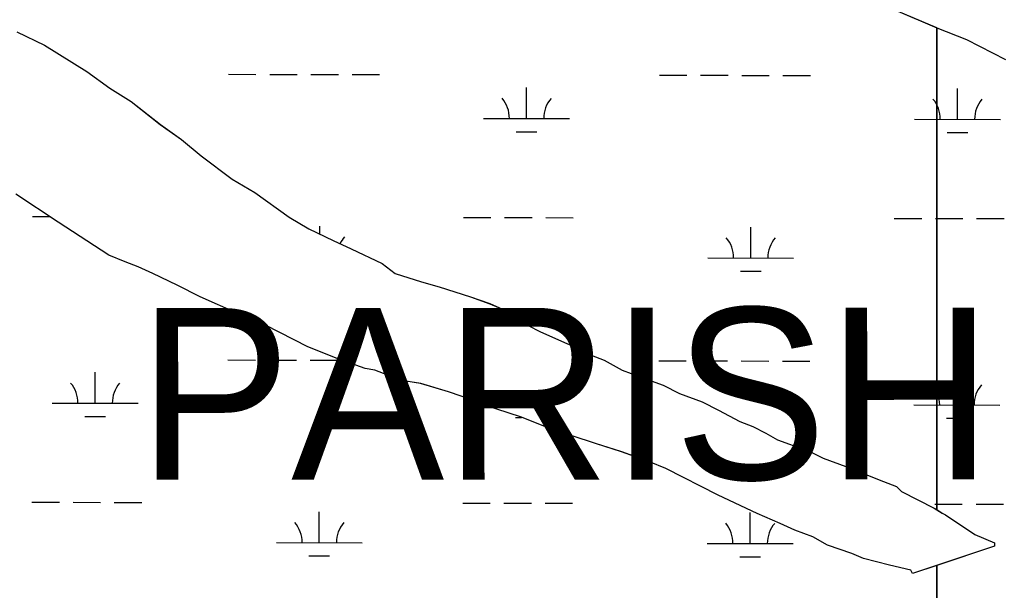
# Model space of a CAD drawing. Extents: x 3187622 to 3225504, y 800805 to 826213.
# Drawn here: x 3215775 to 3216923, y 817630 to 818294 of the extents above; entities that cross this region are included whole.
import ezdxf

# ---------------------------------------------------------------- set-up
doc = ezdxf.new("R2010")
doc.units = 0
for name, color, linetype in [('V-SITE-VEGE', 7, 'Continuous'), ('V-TOPO-GNAM-IDEN', 7, 'Continuous'), ('V-WETL-SWMP', 7, 'Continuous')]:
    doc.layers.add(name, color=color, linetype=linetype)

msp = doc.modelspace()

# ---------------------------------------------------------------- linework, layer by layer
at = {"layer": 'V-SITE-VEGE'}
for p, q in [((3216844.0840000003, 818284.59), (3216843.356, 818284.9)), ((3216843.356, 818284.9), (3216843.356, 817723.806)), ((3216878.3370000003, 818271.008), (3216844.0840000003, 818284.59)), ((3216923.971, 818247.81), (3216878.3370000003, 818271.008)), ((3215819.99, 818058.6430000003), (3215770.602, 818091.405)), ((3215878.876, 818020.095), (3215819.99, 818058.6430000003)), ((3215897.904, 818012.3370000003), (3215878.876, 818020.095)), ((3215913.129, 818006.513), (3215897.904, 818012.3370000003)), ((3215930.2460000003, 817998.7670000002), (3215913.129, 818006.513)), ((3215958.775, 817985.2240000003), (3215930.2460000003, 817998.7670000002)), ((3215985.395, 817971.6910000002), (3215958.775, 817985.2240000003)), ((3216029.144, 817952.323), (3215985.395, 817971.6909999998)), ((3216061.488, 817938.753), (3216029.144, 817952.323)), ((3216110.9250000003, 817913.622), (3216061.488, 817938.753)), ((3216145.176, 817900.039), (3216110.9250000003, 817913.622)), ((3216177.5300000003, 817888.378), (3216145.176, 817900.039)), ((3216188.964, 817886.394), (3216177.5300000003, 817888.378)), ((3216204.1890000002, 817880.569), (3216188.964, 817886.394)), ((3216217.505, 817874.757), (3216204.1890000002, 817880.569)), ((3216242.279, 817870.7780000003), (3216217.505, 817874.7570000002)), ((3216274.648, 817861.023), (3216242.279, 817870.778)), ((3216303.201, 817851.295), (3216274.648, 817861.023)), ((3216316.517, 817845.483), (3216303.201, 817851.295)), ((3216358.399, 817831.849), (3216316.517, 817845.483)), ((3216392.65, 817818.267), (3216358.399, 817831.849)), ((3216445.949, 817800.7420000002), (3216392.65, 817818.2670000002)), ((3216476.413, 817791), (3216445.949, 817800.742)), ((3216508.767, 817779.338), (3216476.413, 817791)), ((3216527.793, 817771.581), (3216508.767, 817779.338)), ((3216588.639, 817740.652), (3216527.793, 817771.581)), ((3216634.285, 817719.361), (3216588.639, 817740.652)), ((3216843.356, 817723.806), (3216849.874, 817719.8360000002)), ((3216660.917, 817707.736), (3216634.285, 817719.361)), ((3216849.874, 817719.8360000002), (3216853.6750000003, 817717.9030000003)), ((3216853.6750000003, 817717.9030000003), (3216887.86, 817694.7830000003)), ((3216678.036, 817699.9930000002), (3216660.917, 817707.736)), ((3216698.971, 817692.223), (3216678.036, 817699.993)), ((3216716.076, 817682.568), (3216698.971, 817692.223)), ((3216887.86, 817694.7830000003), (3216910.691, 817685.0920000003)), ((3216744.629, 817672.8400000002), (3216716.076, 817682.568)), ((3216910.667, 817681.2760000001), (3216843.356, 817658.8890000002)), ((3216910.691, 817685.0920000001), (3216910.667, 817681.2760000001)), ((3216757.9450000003, 817667.028), (3216744.629, 817672.8400000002)), ((3216788.42, 817659.1950000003), (3216757.9450000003, 817667.028)), ((3216813.182, 817653.307), (3216788.42, 817659.1950000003)), ((3216815.0640000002, 817649.4790000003), (3216813.182, 817653.307)), ((3216843.356, 817658.889), (3216815.0640000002, 817649.479)), ((3216843.356, 817658.889), (3216843.356, 815793.961)), ((3216843.356, 815793.961), (3216843.356, 817658.889))]:
    msp.add_line(p, q, dxfattribs=at)
for points in [[(3216843.356, 817723.806), (3216843.356, 818284.9), (3216798.428, 818303.973)], [(3215771.86, 818280.269), (3215804.1920000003, 818264.792), (3215853.589, 818233.939), (3215880.17, 818214.684), (3215904.869, 818199.2540000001), (3215939.032, 818172.321), (3215963.719, 818154.987), (3215986.484, 818135.756), (3216022.554, 818108.808), (3216049.161, 818093.3690000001), (3216089.034, 818064.486), (3216111.836, 818050.979), (3216140.365, 818037.436), (3216161.285, 818027.759), (3216197.42, 818010.3470000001), (3216212.6040000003, 817998.7980000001), (3216243.066, 817989.058), (3216264.0130000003, 817983.194), (3216300.185, 817971.506), (3216323.026, 817963.724), (3216340.145, 817955.981), (3216347.737, 817950.2050000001), (3216366.738, 817938.632), (3216381.951, 817930.899), (3216412.384, 817917.343), (3216425.704, 817911.531), (3216440.913, 817903.797), (3216456.1380000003, 817897.973), (3216477.046, 817886.387), (3216497.98, 817878.617), (3216524.625, 817868.9), (3216543.639, 817859.235), (3216570.2830000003, 817849.5210000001), (3216589.2970000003, 817839.853), (3216614.0100000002, 817826.334), (3216629.235, 817820.509), (3216644.4450000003, 817812.7760000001), (3216657.749, 817805.059), (3216690.103, 817793.3960000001), (3216699.616, 817789.517), (3216711.028, 817783.7170000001), (3216737.67, 817774.001), (3216781.436, 817756.5380000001), (3216796.659, 817750.716), (3216802.344, 817744.9550000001), (3216840.3710000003, 817725.6240000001), (3216843.356, 817723.806)]]:
    msp.add_lwpolyline(points, dxfattribs=at)
at = {"layer": 'V-WETL-SWMP'}
for p, q in [((3216844.0952335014, 818284.5945388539), (3216798.4363061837, 818303.9765700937)), ((3216878.3451781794, 818271.0125150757), (3216844.0952335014, 818284.5945388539)), ((3215771.8703248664, 818280.2744377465), (3215804.2012748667, 818264.7974162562)), ((3215804.2012748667, 818264.7974162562), (3215853.5992045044, 818233.9433860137)), ((3216923.979108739, 818247.8144852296), (3216878.3451781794, 818271.0125150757)), ((3215853.5992045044, 818233.9433860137), (3215880.1811688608, 818214.6883706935)), ((3216018.4345762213, 818230.8554377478), (3216050.434478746, 818230.790260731)), ((3216066.4344300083, 818230.7576722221), (3216098.4343325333, 818230.6924952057)), ((3216114.4342837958, 818230.659906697), (3216146.4341863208, 818230.5947296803)), ((3216162.4341375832, 818230.562141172), (3216194.434040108, 818230.496964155)), ((3216520.341047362, 818229.8331606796), (3216552.340949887, 818229.7679836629)), ((3216568.3409011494, 818229.735395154), (3216600.3408036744, 818229.6702181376)), ((3216616.340754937, 818229.6376296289), (3216648.340657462, 818229.5724526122)), ((3216664.3406087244, 818229.5398641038), (3216696.340511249, 818229.4746870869)), ((3215880.1811688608, 818214.6883706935), (3215904.88013368, 818199.2613555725)), ((3216365.64621043, 818179.4061452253), (3216365.719504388, 818215.4060640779)), ((3216867.552681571, 818178.3838681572), (3216867.6259755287, 818214.3837870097)), ((3215904.88013368, 818199.2613555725), (3215939.042089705, 818172.3253366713)), ((3215939.042089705, 818172.3253366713), (3215963.728056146, 818154.9903222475)), ((3216315.646362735, 818179.5079843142), (3216415.6460581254, 818179.3043061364)), ((3216817.5528338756, 818178.4857072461), (3216917.5525292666, 818178.2820290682)), ((3216353.614830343, 818163.9996213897), (3216377.6147572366, 818163.9507386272)), ((3216855.5213014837, 818162.9773443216), (3216879.5212283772, 818162.9284615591)), ((3215963.728056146, 818154.9903222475), (3215986.4940279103, 818135.7613101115)), ((3215986.4940279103, 818135.7613101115), (3216022.5639802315, 818108.8122896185)), ((3216022.5639802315, 818108.8122896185), (3216049.1709413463, 818093.3722729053)), ((3215820.0014166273, 818058.6474771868), (3215770.6154853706, 818091.4085067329)), ((3216049.1709413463, 818093.3722729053), (3216089.0428878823, 818064.4902499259)), ((3215790.0969498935, 818065.1461985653), (3215810.266785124, 818065.1051168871)), ((3215878.8873342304, 818020.0994417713), (3215820.0014166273, 818058.6474771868)), ((3216089.0428878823, 818064.4902499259), (3216111.846854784, 818050.9832356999)), ((3216124.8998664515, 818044.786148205), (3216124.9186950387, 818054.0342179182)), ((3216292.003421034, 818064.1239214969), (3216324.0033235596, 818064.0587444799)), ((3216340.0032748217, 818064.0261559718), (3216372.0031773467, 818063.9609789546)), ((3216388.003128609, 818063.9283904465), (3216420.0030311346, 818063.8632134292)), ((3216793.9098921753, 818063.1016444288), (3216825.909794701, 818063.0364674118)), ((3216841.909745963, 818063.0038789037), (3216873.909648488, 818062.9387018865)), ((3216889.9095997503, 818062.9061133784), (3216921.9095022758, 818062.8409363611)), ((3216111.846854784, 818050.9832356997), (3216140.374810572, 818037.4392166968)), ((3216626.751872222, 818017.0120219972), (3216626.82516618, 818053.0119408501)), ((3216140.374810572, 818037.4392166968), (3216161.295777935, 818027.7612026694)), ((3215897.9143036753, 818012.3414286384), (3215878.8873342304, 818020.0994417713)), ((3216161.295777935, 818027.7612026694), (3216197.4287221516, 818010.3501786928)), ((3215913.138278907, 818006.5164179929), (3215897.9143036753, 818012.3414286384)), ((3216197.4287221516, 818010.3501786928), (3216212.6147022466, 817998.8021701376)), ((3216576.752024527, 818017.1138610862), (3216676.751719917, 818016.9101829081)), ((3215930.257252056, 817998.7714064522), (3215913.138278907, 818006.5164179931)), ((3215958.7842078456, 817985.2273874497), (3215930.257252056, 817998.7714064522)), ((3216212.6147022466, 817998.8021701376), (3216243.075651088, 817989.0611481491)), ((3216614.720492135, 818001.6054981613), (3216638.7204190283, 818001.5566153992)), ((3215985.4041673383, 817971.6953700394), (3215958.7842078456, 817985.2273874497)), ((3216243.075651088, 817989.0611481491), (3216264.0226152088, 817983.1981327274)), ((3216264.0226152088, 817983.1981327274), (3216300.19355456, 817971.5111066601)), ((3216029.15509836, 817952.3263403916), (3215985.4041673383, 817971.6953700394)), ((3216300.19355456, 817971.5111066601), (3216323.035516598, 817963.7280903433)), ((3216323.035516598, 817963.7280903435), (3216340.1544897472, 817955.9830788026)), ((3216061.498046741, 817938.7563182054), (3216029.15509836, 817952.3263403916)), ((3216340.1544897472, 817955.9830788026), (3216347.7474797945, 817950.2090745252)), ((3216347.7474797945, 817950.2090745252), (3216366.7484524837, 817938.6350627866)), ((3216110.933971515, 817913.626285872), (3216061.498046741, 817938.7563182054)), ((3216366.7484524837, 817938.6350627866), (3216381.959429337, 817930.903052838)), ((3216381.959429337, 817930.9030528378), (3216412.394381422, 817917.3460322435)), ((3216412.394381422, 817917.3460322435), (3216425.7113603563, 817911.5340231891)), ((3216145.184916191, 817900.0442620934), (3216110.933971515, 817913.626285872)), ((3216425.7113603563, 817911.5340231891), (3216440.92233721, 817903.8020132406)), ((3216017.757268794, 817898.181187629), (3216049.7571713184, 817898.1160106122)), ((3216065.757122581, 817898.0834221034), (3216097.757025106, 817898.0182450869)), ((3216113.7569763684, 817897.9856565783), (3216145.756878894, 817897.9204795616)), ((3216177.5398629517, 817888.3822392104), (3216145.184916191, 817900.0442620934)), ((3216440.92233721, 817903.8020132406), (3216456.1463124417, 817897.977002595)), ((3216456.1463124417, 817897.977002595), (3216477.055281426, 817886.3909892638)), ((3216519.6637399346, 817897.1589105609), (3216551.6636424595, 817897.0937335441)), ((3216567.663593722, 817897.0611450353), (3216599.663496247, 817896.9959680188)), ((3216615.6634475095, 817896.9633795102), (3216647.663350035, 817896.8982024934)), ((3216663.6633012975, 817896.8656139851), (3216695.663203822, 817896.8004369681)), ((3215863.062431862, 817847.754172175), (3215863.1357258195, 817883.7540910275)), ((3216188.9738423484, 817886.398230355), (3216177.5398629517, 817888.3822392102)), ((3216204.197817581, 817880.5732197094), (3216188.9738423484, 817886.398230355)), ((3216477.055281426, 817886.3909892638), (3216497.9892471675, 817878.6209745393)), ((3216866.8753741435, 817845.7096180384), (3216866.9486681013, 817881.709536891)), ((3216217.513796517, 817874.7612106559), (3216204.197817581, 817880.5732197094)), ((3216242.2887516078, 817870.7811913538), (3216217.513796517, 817874.7612106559)), ((3216274.657696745, 817861.0271677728), (3216242.2887516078, 817870.7811913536)), ((3216497.9892471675, 817878.6209745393), (3216524.6342034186, 817868.9039557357)), ((3216303.209649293, 817851.2981473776), (3216274.657696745, 817861.027167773)), ((3216524.6342034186, 817868.9039557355), (3216543.648174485, 817859.2389432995)), ((3216543.648174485, 817859.2389432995), (3216570.2931307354, 817849.5229244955)), ((3215813.0625841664, 817847.8560112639), (3215913.062279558, 817847.652333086)), ((3216316.5266282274, 817845.4861383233), (3216303.209649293, 817851.2981473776)), ((3216570.2931307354, 817849.5229244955), (3216589.3071018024, 817839.8569120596)), ((3216358.4075580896, 817831.8531081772), (3216316.5266282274, 817845.4861383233)), ((3216589.3071018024, 817839.8569120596), (3216614.019064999, 817826.3378962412)), ((3216816.8755264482, 817845.8114571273), (3216916.8752218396, 817845.6077789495)), ((3215851.0310517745, 817832.3476483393), (3215875.0309786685, 817832.2987655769)), ((3216352.9375229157, 817831.3253712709), (3216359.773408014, 817831.3114480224)), ((3216392.658502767, 817818.2700843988), (3216358.4075580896, 817831.8531081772)), ((3216614.019064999, 817826.3378962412), (3216629.24304023, 817820.5138855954)), ((3216854.8439940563, 817830.3030942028), (3216878.84392095, 817830.2542114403)), ((3216445.9604136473, 817800.7460460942), (3216392.658502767, 817818.2700843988)), ((3216629.24304023, 817820.5138855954), (3216644.4540170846, 817812.7808756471)), ((3216644.4540170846, 817812.7808756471), (3216657.757997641, 817805.0608672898)), ((3216657.757997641, 817805.0608672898), (3216690.112944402, 817793.398844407)), ((3216476.421362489, 817791.0040241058), (3216445.9604136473, 817800.746046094)), ((3216508.77630925, 817779.3420012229), (3216476.421362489, 817791.0040241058)), ((3216690.112944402, 817793.398844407), (3216699.6259291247, 817789.5208378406)), ((3216527.8032786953, 817771.5839880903), (3216508.77630925, 817779.3420012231)), ((3216699.6259291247, 817789.5208378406), (3216711.034911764, 817783.7208303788)), ((3216711.034911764, 817783.7208303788), (3216737.6798680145, 817774.0048115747)), ((3216588.6481861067, 817740.6549482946), (3216527.8032786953, 817771.5839880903)), ((3216737.6798680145, 817774.0048115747), (3216781.4437974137, 817756.54378123)), ((3216781.4437974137, 817756.54378123), (3216796.6677726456, 817750.7187705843)), ((3216796.6677726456, 817750.7187705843), (3216802.3527663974, 817744.9577678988)), ((3216802.3527663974, 817744.9577678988), (3216840.380708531, 817725.626743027)), ((3215789.4196424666, 817732.4719484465), (3215821.4195449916, 817732.4067714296)), ((3216634.2941150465, 817719.3649177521), (3216588.6481861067, 817740.6549482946)), ((3215837.419496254, 817732.3741829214), (3215869.419398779, 817732.3090059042)), ((3215885.4193500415, 817732.276417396), (3215917.4192525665, 817732.2112403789)), ((3216124.168093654, 817685.3600489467), (3216124.2413876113, 817721.3599677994)), ((3216291.3261136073, 817731.4496713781), (3216323.3260161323, 817731.3844943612)), ((3216339.3259673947, 817731.351905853), (3216371.3258699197, 817731.2867288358)), ((3216387.325821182, 817731.2541403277), (3216419.325723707, 817731.1889633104)), ((3216840.380708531, 817725.626743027), (3216849.8816948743, 817719.8397371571)), ((3216841.232438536, 817730.3296287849), (3216873.232341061, 817730.2644517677)), ((3216889.2322923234, 817730.2318632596), (3216921.2321948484, 817730.1666862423)), ((3216626.0745647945, 817684.3377718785), (3216626.1478587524, 817720.3376907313)), ((3216660.926072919, 817707.7408996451), (3216634.2941150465, 817719.3649177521)), ((3216849.8816948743, 817719.8397371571), (3216853.683689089, 817717.9067346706)), ((3216853.683689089, 817717.9067346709), (3216887.871641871, 817694.785714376)), ((3216678.0450460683, 817699.9958881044), (3216660.926072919, 817707.7408996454)), ((3216698.9800118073, 817692.225873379), (3216678.0450460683, 817699.9958881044)), ((3216716.085986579, 817682.5728625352), (3216698.9800118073, 817692.225873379)), ((3216887.871641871, 817694.785714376), (3216910.7006055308, 817685.0946987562)), ((3216074.168245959, 817685.4618880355), (3216174.167941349, 817685.2582098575)), ((3216576.0747171, 817684.4396109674), (3216676.07441249, 817684.2359327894)), ((3216744.638939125, 817672.843842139), (3216716.085986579, 817682.5728625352)), ((3216910.675608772, 817681.2797001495), (3216815.0728215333, 817649.4817915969)), ((3216910.7006055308, 817685.0946987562), (3216910.675608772, 817681.2797001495)), ((3216112.1367135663, 817669.9535251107), (3216136.13664046, 817669.9046423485)), ((3216614.0431847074, 817668.9312480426), (3216638.043111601, 817668.8823652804)), ((3216757.9549180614, 817667.0318330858), (3216744.638939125, 817672.843842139)), ((3216788.427865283, 817659.197810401), (3216757.9549180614, 817667.0318330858)), ((3216813.1908219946, 817653.309791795), (3216788.427865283, 817659.197810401)), ((3216815.0728215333, 817649.4817915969), (3216813.1908219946, 817653.309791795))]:
    msp.add_line(p, q, dxfattribs=at)
for centre, radius, start, end in [((3216310.4044092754, 818179.9934651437), 35.24628790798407, 359.1114801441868, 40.65513847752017), ((3216420.8899449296, 818179.7684295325), 35.246287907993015, 139.11147836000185, 180.65513669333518), ((3216812.3108804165, 818178.9711880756), 35.24628790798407, 359.1114801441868, 40.65513847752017), ((3216922.7964160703, 818178.7461524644), 35.246287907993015, 139.11147836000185, 180.65513669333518), ((3216180.0891355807, 818018.3965833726), 35.246287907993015, 139.11147836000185, 154.18502758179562), ((3216571.510071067, 818017.5993419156), 35.24628790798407, 359.1114801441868, 40.65513847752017), ((3216681.9956067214, 818017.3743063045), 35.246287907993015, 139.11147836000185, 180.65513669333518), ((3215807.8206307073, 817848.3414920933), 35.24628790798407, 359.1114801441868, 40.65513847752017), ((3215918.306166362, 817848.1164564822), 35.246287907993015, 139.11147836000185, 180.65513669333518), ((3216811.633572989, 817846.2969379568), 35.24628790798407, 359.1114801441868, 40.65513847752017), ((3216922.1191086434, 817846.0719023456), 35.246287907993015, 139.11147836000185, 180.65513669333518), ((3216068.9262924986, 817685.947368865), 35.24628790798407, 359.1114801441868, 40.65513847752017), ((3216179.4118281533, 817685.7223332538), 35.246287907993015, 139.11147836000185, 180.65513669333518), ((3216570.8327636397, 817684.9250917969), 35.24628790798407, 359.1114801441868, 40.65513847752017), ((3216681.318299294, 817684.7000561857), 35.246287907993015, 139.11147836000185, 180.65513669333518)]:
    msp.add_arc(centre, radius, start, end, dxfattribs=at)

# ---------------------------------------------------------------- texts
at = {"layer": 'V-TOPO-GNAM-IDEN'}
msp.add_text('PARISH,', height=199.99959800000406, rotation=0.028191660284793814, dxfattribs=at).set_placement((3215912.99262283, 817758.6017834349))

doc.saveas('drawing.dxf')
